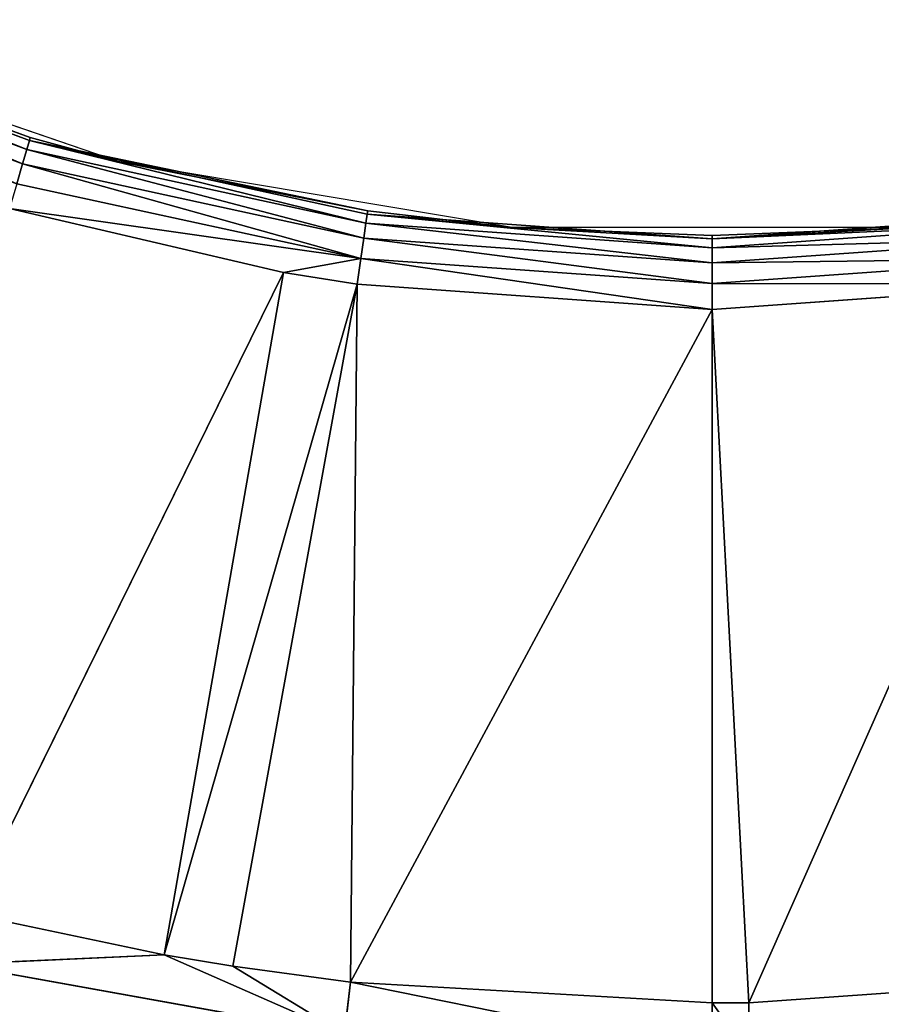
# Model space of a CAD drawing. Extents: x 0 to 605, y 0 to 400.
# Tile 293 of 656: x 297.85 to 303.55, y 183.77 to 190.28. Entities that reach past the tile are written whole.
import ezdxf

# ---------------------------------------------------------------- set-up
doc = ezdxf.new("R2010")
doc.units = 0
doc.header["$LTSCALE"] = 25.4
doc.layers.get('0').update_dxf_attribs({"linetype": 'CONTINUOUS'})

# ---------------------------------------------------------------- blocks, each defined once
blk = doc.blocks.new('ATLANTA610_-_S_STL')
at = {"color": 0}
for p, q in [((297.6921, 23.8574, 215.8443), (300.2664, 23.8655, 216.3062)), ((297.6921, 23.8574, 215.8443), (300.2664, 23.8655, 216.3062)), ((297.6921, 23.8574, 215.8443), (299.0753, 23.5004, 215.7812)), ((297.6921, 23.8574, 215.8443), (299.0753, 23.5004, 215.7812)), ((300.2664, 23.8655, 216.3062), (299.0753, 23.5004, 215.7812)), ((300.2664, 23.8655, 216.3062), (299.0753, 23.5004, 215.7812)), ((300.2664, 23.8655, 216.3062), (299.5294, 23.5017, 215.8565)), ((300.2664, 23.8655, 216.3062), (299.5294, 23.5017, 215.8565)), ((300.2664, 23.8655, 216.3062), (300.3069, 23.5036, 215.9617)), ((300.2664, 23.8655, 216.3062), (300.3069, 23.5036, 215.9617)), ((302.6974, 23.506, 216.0998), (302.6974, 23.8679, 216.4467)), ((302.6974, 23.506, 216.0998), (302.6974, 23.8679, 216.4467)), ((302.9443, 23.8679, 216.4452), (302.9403, 23.506, 216.0984)), ((302.9443, 23.8679, 216.4452), (302.9403, 23.506, 216.0984)), ((297.7754, 23.4956, 215.5076), (299.0753, 23.5004, 215.7812)), ((297.7754, 23.4956, 215.5076), (299.0753, 23.5004, 215.7812)), ((299.0753, 23.5004, 215.7812), (299.5294, 23.5017, 215.8565)), ((299.0753, 23.5004, 215.7812), (299.5294, 23.5017, 215.8565)), ((299.0753, 23.5004, 215.7812), (299.8626, 18.2168, 211.2704)), ((299.0753, 23.5004, 215.7812), (299.8626, 18.2168, 211.2704)), ((299.0753, 23.5004, 215.7812), (300.3509, 18.2168, 211.3481)), ((299.0753, 23.5004, 215.7812), (300.3509, 18.2168, 211.3481)), ((299.5294, 23.5017, 215.8565), (300.3069, 23.5036, 215.9617)), ((299.5294, 23.5017, 215.8565), (300.3069, 23.5036, 215.9617)), ((299.5294, 23.5017, 215.8565), (300.3509, 18.2168, 211.3481)), ((299.5294, 23.5017, 215.8565), (300.3509, 18.2168, 211.3481)), ((300.3069, 23.5036, 215.9617), (302.6974, 23.506, 216.0998)), ((300.3069, 23.5036, 215.9617), (302.6974, 23.506, 216.0998)), ((300.3509, 18.2168, 211.3481), (300.3069, 23.5036, 215.9617)), ((300.3069, 23.5036, 215.9617), (302.6974, 18.2168, 211.5159)), ((300.3069, 23.5036, 215.9617), (302.6974, 18.2168, 211.5159)), ((300.3509, 18.2168, 211.3481), (300.3069, 23.5036, 215.9617)), ((302.6974, 18.2168, 211.5159), (302.9403, 23.506, 216.0984)), ((302.6974, 23.506, 216.0998), (302.6974, 18.2168, 211.5159)), ((302.6974, 23.506, 216.0998), (302.6974, 18.2168, 211.5159)), ((302.6974, 23.506, 216.0998), (302.9403, 23.506, 216.0984)), ((302.6974, 18.2168, 211.5159), (302.9403, 23.506, 216.0984)), ((302.6974, 23.506, 216.0998), (302.9403, 23.506, 216.0984)), ((302.9403, 23.506, 216.0984), (305.044, 18.2168, 211.3481)), ((302.9403, 23.506, 216.0984), (305.044, 18.2168, 211.3481)), ((302.9403, 23.506, 216.0984), (305.3722, 23.503, 215.9267)), ((302.9403, 23.506, 216.0984), (305.3722, 23.503, 215.9267)), ((297.7754, 23.4956, 215.5076), (299.8626, 18.2168, 211.2704)), ((297.7754, 23.4956, 215.5076), (299.8626, 18.2168, 211.2704)), ((300.3752, 17.9884, 211.1787), (298.0521, 18.2168, 210.848)), ((298.0521, 18.2168, 210.848), (299.8626, 18.2168, 211.2704)), ((300.3752, 17.9884, 211.1787), (298.0521, 18.2168, 210.848)), ((298.0521, 18.2168, 210.848), (299.8626, 18.2168, 211.2704)), ((299.8626, 18.2168, 211.2704), (300.3509, 18.2168, 211.3481)), ((300.3752, 17.9884, 211.1787), (299.8626, 18.2168, 211.2704)), ((300.3752, 17.9884, 211.1787), (299.8626, 18.2168, 211.2704)), ((299.8626, 18.2168, 211.2704), (300.3509, 18.2168, 211.3481)), ((300.3509, 18.2168, 211.3481), (300.3752, 17.9884, 211.1787)), ((300.3509, 18.2168, 211.3481), (302.6974, 18.2168, 211.5159)), ((300.3509, 18.2168, 211.3481), (300.3752, 17.9884, 211.1787)), ((300.3509, 18.2168, 211.3481), (302.6974, 18.2168, 211.5159)), ((302.6974, 18.2168, 211.5159), (302.6974, 17.9884, 211.3448)), ((302.6974, 18.2168, 211.5159), (302.6974, 17.9884, 211.3448)), ((302.6974, 18.2168, 211.5159), (305.044, 18.2168, 211.3481)), ((302.6974, 18.2168, 211.5159), (305.044, 18.2168, 211.3481)), ((298.1003, 17.9884, 210.6839), (298.1388, 17.7379, 210.5526)), ((298.1003, 17.9884, 210.6839), (298.1388, 17.7379, 210.5526)), ((298.1003, 17.9884, 210.6839), (300.3752, 17.9884, 211.1787)), ((298.1003, 17.9884, 210.6839), (300.3752, 17.9884, 211.1787)), ((300.3752, 17.9884, 211.1787), (300.3947, 17.7379, 211.0433)), ((302.6974, 17.9884, 211.3448), (300.3752, 17.9884, 211.1787)), ((302.6974, 17.9884, 211.3448), (300.3752, 17.9884, 211.1787)), ((300.3752, 17.9884, 211.1787), (300.3947, 17.7379, 211.0433)), ((302.6974, 17.9884, 211.3448), (302.6974, 17.7379, 211.208)), ((302.6974, 17.9884, 211.3448), (302.6974, 17.7379, 211.208)), ((302.6974, 17.9884, 211.3448), (305.0197, 17.9884, 211.1787)), ((302.6974, 17.9884, 211.3448), (305.0197, 17.9884, 211.1787)), ((298.1388, 17.7379, 210.5526), (295.9757, 17.7379, 209.7458)), ((298.1388, 17.7379, 210.5526), (295.9757, 17.7379, 209.7458)), ((298.1388, 17.7379, 210.5526), (298.1669, 17.4705, 210.4569)), ((298.1388, 17.7379, 210.5526), (298.1669, 17.4705, 210.4569)), ((298.1388, 17.7379, 210.5526), (300.3947, 17.7379, 211.0433)), ((298.1388, 17.7379, 210.5526), (300.3947, 17.7379, 211.0433)), ((300.3947, 17.7379, 211.0433), (300.4089, 17.4705, 210.9446)), ((302.6974, 17.7379, 211.208), (300.3947, 17.7379, 211.0433)), ((302.6974, 17.7379, 211.208), (300.3947, 17.7379, 211.0433)), ((300.3947, 17.7379, 211.0433), (300.4089, 17.4705, 210.9446)), ((302.6974, 17.7379, 211.208), (302.6974, 17.4705, 211.1083)), ((302.6974, 17.7379, 211.208), (302.6974, 17.4705, 211.1083)), ((302.6974, 17.7379, 211.208), (305.0002, 17.7379, 211.0433)), ((302.6974, 17.7379, 211.208), (305.0002, 17.7379, 211.0433)), ((298.1669, 17.4705, 210.4569), (296.0172, 17.4705, 209.6551)), ((298.1669, 17.4705, 210.4569), (296.0172, 17.4705, 209.6551)), ((298.1669, 17.4705, 210.4569), (298.184, 17.1917, 210.3987)), ((298.1669, 17.4705, 210.4569), (298.184, 17.1917, 210.3987)), ((298.1669, 17.4705, 210.4569), (300.4089, 17.4705, 210.9446)), ((298.1669, 17.4705, 210.4569), (300.4089, 17.4705, 210.9446)), ((300.4089, 17.4705, 210.9446), (300.4175, 17.1917, 210.8846)), ((302.6974, 17.4705, 211.1083), (300.4089, 17.4705, 210.9446)), ((302.6974, 17.4705, 211.1083), (300.4089, 17.4705, 210.9446)), ((300.4089, 17.4705, 210.9446), (300.4175, 17.1917, 210.8846)), ((302.6974, 17.4705, 211.1083), (302.6974, 17.1917, 211.0476)), ((302.6974, 17.4705, 211.1083), (302.6974, 17.1917, 211.0476)), ((302.6974, 17.4705, 211.1083), (304.986, 17.4705, 210.9446)), ((302.6974, 17.4705, 211.1083), (304.986, 17.4705, 210.9446)), ((298.184, 17.1917, 210.3987), (296.0424, 17.1917, 209.5999)), ((298.1897, 16.907, 210.3792), (296.0424, 17.1917, 209.5999)), ((298.184, 17.1917, 210.3987), (296.0424, 17.1917, 209.5999)), ((298.1897, 16.907, 210.3792), (296.0424, 17.1917, 209.5999)), ((300.4204, 16.907, 210.8644), (298.184, 17.1917, 210.3987)), ((298.184, 17.1917, 210.3987), (300.4175, 17.1917, 210.8846)), ((298.184, 17.1917, 210.3987), (300.4175, 17.1917, 210.8846)), ((298.7697, 16.907, 210.5377), (298.184, 17.1917, 210.3987)), ((300.4204, 16.907, 210.8644), (298.184, 17.1917, 210.3987)), ((298.7697, 16.907, 210.5377), (298.184, 17.1917, 210.3987)), ((298.1897, 16.907, 210.3792), (298.184, 17.1917, 210.3987)), ((298.1897, 16.907, 210.3792), (298.184, 17.1917, 210.3987)), ((300.4204, 16.907, 210.8644), (300.4175, 17.1917, 210.8846)), ((300.4175, 17.1917, 210.8846), (301.3762, 16.907, 210.9726)), ((300.4204, 16.907, 210.8644), (300.4175, 17.1917, 210.8846)), ((302.6974, 17.1917, 211.0476), (300.4175, 17.1917, 210.8846)), ((302.6974, 17.1917, 211.0476), (300.4175, 17.1917, 210.8846)), ((300.4175, 17.1917, 210.8846), (301.3762, 16.907, 210.9726)), ((302.6974, 17.1917, 211.0476), (301.3762, 16.907, 210.9726)), ((302.6974, 17.1917, 211.0476), (301.3762, 16.907, 210.9726)), ((302.6974, 16.907, 211.0273), (302.6974, 17.1917, 211.0476)), ((302.6974, 17.1917, 211.0476), (304.0187, 16.907, 210.9726)), ((302.6974, 16.907, 211.0273), (302.6974, 17.1917, 211.0476)), ((302.6974, 17.1917, 211.0476), (304.0187, 16.907, 210.9726)), ((302.6974, 17.1917, 211.0476), (304.9774, 17.1917, 210.8846)), ((302.6974, 17.1917, 211.0476), (304.9774, 17.1917, 210.8846)), ((296.2703, 0.0661, 209.6796), (298.1897, 16.907, 210.3792)), ((296.2703, 0.0661, 209.6796), (298.1897, 16.907, 210.3792)), ((296.2703, 16.907, 209.6796), (298.1897, 16.907, 210.3792)), ((296.2703, 16.907, 209.6796), (298.1897, 16.907, 210.3792)), ((298.7697, 0.0661, 210.5377), (298.1897, 16.907, 210.3792)), ((298.1897, 16.907, 210.3792), (298.7697, 16.907, 210.5377)), ((298.7697, 0.0661, 210.5377), (298.1897, 16.907, 210.3792)), ((298.1897, 16.907, 210.3792), (298.7697, 16.907, 210.5377)), ((298.7697, 0.0661, 210.5377), (300.4204, 16.907, 210.8644)), ((298.7697, 0.0661, 210.5377), (300.4204, 16.907, 210.8644)), ((298.7697, 0.0661, 210.5377), (298.7697, 16.907, 210.5377)), ((298.7697, 16.907, 210.5377), (300.4204, 16.907, 210.8644)), ((298.7697, 0.0661, 210.5377), (298.7697, 16.907, 210.5377)), ((298.7697, 16.907, 210.5377), (300.4204, 16.907, 210.8644)), ((301.3762, 0.0661, 210.9726), (300.4204, 16.907, 210.8644)), ((300.4204, 16.907, 210.8644), (301.3762, 16.907, 210.9726)), ((301.3762, 0.0661, 210.9726), (300.4204, 16.907, 210.8644)), ((300.4204, 16.907, 210.8644), (301.3762, 16.907, 210.9726)), ((301.3762, 0.0661, 210.9726), (302.6974, 16.907, 211.0273)), ((301.3762, 0.0661, 210.9726), (302.6974, 16.907, 211.0273)), ((301.3762, 0.0661, 210.9726), (301.3762, 16.907, 210.9726)), ((301.3762, 16.907, 210.9726), (302.6974, 16.907, 211.0273)), ((301.3762, 0.0661, 210.9726), (301.3762, 16.907, 210.9726)), ((301.3762, 16.907, 210.9726), (302.6974, 16.907, 211.0273)), ((304.0187, 0.0661, 210.9726), (302.6974, 16.907, 211.0273)), ((302.6974, 16.907, 211.0273), (304.0187, 16.907, 210.9726)), ((304.0187, 0.0661, 210.9726), (302.6974, 16.907, 211.0273)), ((302.6974, 16.907, 211.0273), (304.0187, 16.907, 210.9726)), ((298.7697, 0.0661, 210.5377), (296.2703, 0.0661, 209.6796)), ((301.3762, 0.0661, 210.9726), (298.7697, 0.0661, 210.5377)), ((304.0187, 0.0661, 210.9726), (301.3762, 0.0661, 210.9726))]:
    blk.add_line(p, q, dxfattribs=at)
mesh = blk.add_polyface(dxfattribs=at)
corners = [(297.5943, 24.2033, 216.2407), (300.2664, 23.8655, 216.3062), (297.6921, 23.8574, 215.8443), (300.2189, 24.2114, 216.7117)]
mesh.append_faces([[corners[k] for k in face] for face in [(0, 1, 2), (1, 0, 3)]], dxfattribs={"vtx0": -1, "color": 0})
mesh = blk.add_polyface(dxfattribs=at)
corners = [(300.2664, 23.8655, 216.3062), (299.0753, 23.5004, 215.7812), (297.6921, 23.8574, 215.8443)]
mesh.append_faces([[corners[k] for k in face] for face in [(0, 1, 2)]], dxfattribs={"color": 0})
mesh = blk.add_polyface(dxfattribs=at)
corners = [(299.0753, 23.5004, 215.7812), (297.7754, 23.4956, 215.5076), (297.6921, 23.8574, 215.8443)]
mesh.append_faces([[corners[k] for k in face] for face in [(0, 1, 2)]], dxfattribs={"color": 0})
mesh = blk.add_polyface(dxfattribs=at)
corners = [(300.2664, 23.8655, 216.3062), (299.5294, 23.5017, 215.8565), (299.0753, 23.5004, 215.7812)]
mesh.append_faces([[corners[k] for k in face] for face in [(0, 1, 2)]], dxfattribs={"color": 0})
mesh = blk.add_polyface(dxfattribs=at)
corners = [(300.3069, 23.5036, 215.9617), (299.5294, 23.5017, 215.8565), (300.2664, 23.8655, 216.3062)]
mesh.append_faces([[corners[k] for k in face] for face in [(0, 1, 2)]], dxfattribs={"color": 0})
mesh = blk.add_polyface(dxfattribs=at)
corners = [(302.6974, 23.8679, 216.4467), (300.3069, 23.5036, 215.9617), (300.2664, 23.8655, 216.3062), (302.6974, 23.506, 216.0998)]
mesh.append_faces([[corners[k] for k in face] for face in [(0, 1, 2), (1, 0, 3)]], dxfattribs={"vtx0": -1, "color": 0})
mesh = blk.add_polyface(dxfattribs=at)
corners = [(302.9443, 23.8679, 216.4452), (302.6974, 23.506, 216.0998), (302.6974, 23.8679, 216.4467), (302.9403, 23.506, 216.0984)]
mesh.append_faces([[corners[k] for k in face] for face in [(0, 1, 2), (1, 0, 3)]], dxfattribs={"vtx0": -1, "color": 0})
mesh = blk.add_polyface(dxfattribs=at)
corners = [(302.9443, 23.8679, 216.4452), (305.3722, 23.503, 215.9267), (302.9403, 23.506, 216.0984), (305.4175, 23.8648, 216.2706)]
mesh.append_faces([[corners[k] for k in face] for face in [(0, 1, 2), (1, 0, 3)]], dxfattribs={"vtx0": -1, "color": 0})
mesh = blk.add_polyface(dxfattribs=at)
corners = [(299.8626, 18.2168, 211.2704), (297.7754, 23.4956, 215.5076), (299.0753, 23.5004, 215.7812)]
mesh.append_faces([[corners[k] for k in face] for face in [(0, 1, 2)]], dxfattribs={"color": 0})
mesh = blk.add_polyface(dxfattribs=at)
corners = [(300.3509, 18.2168, 211.3481), (299.0753, 23.5004, 215.7812), (299.5294, 23.5017, 215.8565)]
mesh.append_faces([[corners[k] for k in face] for face in [(0, 1, 2)]], dxfattribs={"color": 0})
mesh = blk.add_polyface(dxfattribs=at)
corners = [(300.3509, 18.2168, 211.3481), (299.8626, 18.2168, 211.2704), (299.0753, 23.5004, 215.7812)]
mesh.append_faces([[corners[k] for k in face] for face in [(0, 1, 2)]], dxfattribs={"color": 0})
mesh = blk.add_polyface(dxfattribs=at)
corners = [(300.3509, 18.2168, 211.3481), (299.5294, 23.5017, 215.8565), (300.3069, 23.5036, 215.9617)]
mesh.append_faces([[corners[k] for k in face] for face in [(0, 1, 2)]], dxfattribs={"color": 0})
mesh = blk.add_polyface(dxfattribs=at)
corners = [(302.6974, 18.2168, 211.5159), (300.3069, 23.5036, 215.9617), (302.6974, 23.506, 216.0998)]
mesh.append_faces([[corners[k] for k in face] for face in [(0, 1, 2)]], dxfattribs={"color": 0})
mesh = blk.add_polyface(dxfattribs=at)
corners = [(302.6974, 18.2168, 211.5159), (300.3509, 18.2168, 211.3481), (300.3069, 23.5036, 215.9617)]
mesh.append_faces([[corners[k] for k in face] for face in [(0, 1, 2)]], dxfattribs={"color": 0})
mesh = blk.add_polyface(dxfattribs=at)
corners = [(305.044, 18.2168, 211.3481), (302.6974, 18.2168, 211.5159), (302.9403, 23.506, 216.0984)]
mesh.append_faces([[corners[k] for k in face] for face in [(0, 1, 2)]], dxfattribs={"color": 0})
mesh = blk.add_polyface(dxfattribs=at)
corners = [(302.9403, 23.506, 216.0984), (302.6974, 18.2168, 211.5159), (302.6974, 23.506, 216.0998)]
mesh.append_faces([[corners[k] for k in face] for face in [(0, 1, 2)]], dxfattribs={"color": 0})
mesh = blk.add_polyface(dxfattribs=at)
corners = [(305.3722, 23.503, 215.9267), (305.044, 18.2168, 211.3481), (302.9403, 23.506, 216.0984)]
mesh.append_faces([[corners[k] for k in face] for face in [(0, 1, 2)]], dxfattribs={"color": 0})
mesh = blk.add_polyface(dxfattribs=at)
corners = [(299.8626, 18.2168, 211.2704), (298.0521, 18.2168, 210.848), (297.7754, 23.4956, 215.5076)]
mesh.append_faces([[corners[k] for k in face] for face in [(0, 1, 2)]], dxfattribs={"color": 0})
mesh = blk.add_polyface(dxfattribs=at)
corners = [(300.3752, 17.9884, 211.1787), (298.0521, 18.2168, 210.848), (299.8626, 18.2168, 211.2704)]
mesh.append_faces([[corners[k] for k in face] for face in [(0, 1, 2)]], dxfattribs={"color": 0})
mesh = blk.add_polyface(dxfattribs=at)
corners = [(300.3752, 17.9884, 211.1787), (298.1003, 17.9884, 210.6839), (298.0521, 18.2168, 210.848)]
mesh.append_faces([[corners[k] for k in face] for face in [(0, 1, 2)]], dxfattribs={"color": 0})
mesh = blk.add_polyface(dxfattribs=at)
corners = [(300.3752, 17.9884, 211.1787), (299.8626, 18.2168, 211.2704), (300.3509, 18.2168, 211.3481)]
mesh.append_faces([[corners[k] for k in face] for face in [(0, 1, 2)]], dxfattribs={"color": 0})
mesh = blk.add_polyface(dxfattribs=at)
corners = [(302.6974, 18.2168, 211.5159), (300.3752, 17.9884, 211.1787), (300.3509, 18.2168, 211.3481), (302.6974, 17.9884, 211.3448)]
mesh.append_faces([[corners[k] for k in face] for face in [(0, 1, 2), (1, 0, 3)]], dxfattribs={"vtx0": -1, "color": 0})
mesh = blk.add_polyface(dxfattribs=at)
corners = [(305.044, 18.2168, 211.3481), (302.6974, 17.9884, 211.3448), (302.6974, 18.2168, 211.5159), (305.0197, 17.9884, 211.1787)]
mesh.append_faces([[corners[k] for k in face] for face in [(0, 1, 2), (1, 0, 3)]], dxfattribs={"vtx0": -1, "color": 0})
mesh = blk.add_polyface(dxfattribs=at)
corners = [(298.1003, 17.9884, 210.6839), (295.9757, 17.7379, 209.7458), (295.9189, 17.9884, 209.8702), (298.1388, 17.7379, 210.5526)]
mesh.append_faces([[corners[k] for k in face] for face in [(0, 1, 2), (1, 0, 3)]], dxfattribs={"vtx0": -1, "color": 0})
mesh = blk.add_polyface(dxfattribs=at)
corners = [(300.3752, 17.9884, 211.1787), (298.1388, 17.7379, 210.5526), (298.1003, 17.9884, 210.6839), (300.3947, 17.7379, 211.0433)]
mesh.append_faces([[corners[k] for k in face] for face in [(0, 1, 2), (1, 0, 3)]], dxfattribs={"vtx0": -1, "color": 0})
mesh = blk.add_polyface(dxfattribs=at)
corners = [(302.6974, 17.9884, 211.3448), (300.3947, 17.7379, 211.0433), (300.3752, 17.9884, 211.1787), (302.6974, 17.7379, 211.208)]
mesh.append_faces([[corners[k] for k in face] for face in [(0, 1, 2), (1, 0, 3)]], dxfattribs={"vtx0": -1, "color": 0})
mesh = blk.add_polyface(dxfattribs=at)
corners = [(305.0197, 17.9884, 211.1787), (302.6974, 17.7379, 211.208), (302.6974, 17.9884, 211.3448), (305.0002, 17.7379, 211.0433)]
mesh.append_faces([[corners[k] for k in face] for face in [(0, 1, 2), (1, 0, 3)]], dxfattribs={"vtx0": -1, "color": 0})
mesh = blk.add_polyface(dxfattribs=at)
corners = [(298.1388, 17.7379, 210.5526), (296.0172, 17.4705, 209.6551), (295.9757, 17.7379, 209.7458), (298.1669, 17.4705, 210.4569)]
mesh.append_faces([[corners[k] for k in face] for face in [(0, 1, 2), (1, 0, 3)]], dxfattribs={"vtx0": -1, "color": 0})
mesh = blk.add_polyface(dxfattribs=at)
corners = [(300.3947, 17.7379, 211.0433), (298.1669, 17.4705, 210.4569), (298.1388, 17.7379, 210.5526), (300.4089, 17.4705, 210.9446)]
mesh.append_faces([[corners[k] for k in face] for face in [(0, 1, 2), (1, 0, 3)]], dxfattribs={"vtx0": -1, "color": 0})
mesh = blk.add_polyface(dxfattribs=at)
corners = [(302.6974, 17.7379, 211.208), (300.4089, 17.4705, 210.9446), (300.3947, 17.7379, 211.0433), (302.6974, 17.4705, 211.1083)]
mesh.append_faces([[corners[k] for k in face] for face in [(0, 1, 2), (1, 0, 3)]], dxfattribs={"vtx0": -1, "color": 0})
mesh = blk.add_polyface(dxfattribs=at)
corners = [(305.0002, 17.7379, 211.0433), (302.6974, 17.4705, 211.1083), (302.6974, 17.7379, 211.208), (304.986, 17.4705, 210.9446)]
mesh.append_faces([[corners[k] for k in face] for face in [(0, 1, 2), (1, 0, 3)]], dxfattribs={"vtx0": -1, "color": 0})
mesh = blk.add_polyface(dxfattribs=at)
corners = [(298.1669, 17.4705, 210.4569), (296.0424, 17.1917, 209.5999), (296.0172, 17.4705, 209.6551), (298.184, 17.1917, 210.3987)]
mesh.append_faces([[corners[k] for k in face] for face in [(0, 1, 2), (1, 0, 3)]], dxfattribs={"vtx0": -1, "color": 0})
mesh = blk.add_polyface(dxfattribs=at)
corners = [(300.4089, 17.4705, 210.9446), (298.184, 17.1917, 210.3987), (298.1669, 17.4705, 210.4569), (300.4175, 17.1917, 210.8846)]
mesh.append_faces([[corners[k] for k in face] for face in [(0, 1, 2), (1, 0, 3)]], dxfattribs={"vtx0": -1, "color": 0})
mesh = blk.add_polyface(dxfattribs=at)
corners = [(302.6974, 17.4705, 211.1083), (300.4175, 17.1917, 210.8846), (300.4089, 17.4705, 210.9446), (302.6974, 17.1917, 211.0476)]
mesh.append_faces([[corners[k] for k in face] for face in [(0, 1, 2), (1, 0, 3)]], dxfattribs={"vtx0": -1, "color": 0})
mesh = blk.add_polyface(dxfattribs=at)
corners = [(304.986, 17.4705, 210.9446), (302.6974, 17.1917, 211.0476), (302.6974, 17.4705, 211.1083), (304.9774, 17.1917, 210.8846)]
mesh.append_faces([[corners[k] for k in face] for face in [(0, 1, 2), (1, 0, 3)]], dxfattribs={"vtx0": -1, "color": 0})
mesh = blk.add_polyface(dxfattribs=at)
corners = [(298.1897, 16.907, 210.3792), (296.0424, 17.1917, 209.5999), (298.184, 17.1917, 210.3987)]
mesh.append_faces([[corners[k] for k in face] for face in [(0, 1, 2)]], dxfattribs={"color": 0})
mesh = blk.add_polyface(dxfattribs=at)
corners = [(298.1897, 16.907, 210.3792), (296.2703, 16.907, 209.6796), (296.0424, 17.1917, 209.5999)]
mesh.append_faces([[corners[k] for k in face] for face in [(0, 1, 2)]], dxfattribs={"color": 0})
mesh = blk.add_polyface(dxfattribs=at)
corners = [(300.4204, 16.907, 210.8644), (298.184, 17.1917, 210.3987), (300.4175, 17.1917, 210.8846)]
mesh.append_faces([[corners[k] for k in face] for face in [(0, 1, 2)]], dxfattribs={"color": 0})
mesh = blk.add_polyface(dxfattribs=at)
corners = [(300.4204, 16.907, 210.8644), (298.7697, 16.907, 210.5377), (298.184, 17.1917, 210.3987)]
mesh.append_faces([[corners[k] for k in face] for face in [(0, 1, 2)]], dxfattribs={"color": 0})
mesh = blk.add_polyface(dxfattribs=at)
corners = [(298.7697, 16.907, 210.5377), (298.1897, 16.907, 210.3792), (298.184, 17.1917, 210.3987)]
mesh.append_faces([[corners[k] for k in face] for face in [(0, 1, 2)]], dxfattribs={"color": 0})
mesh = blk.add_polyface(dxfattribs=at)
corners = [(301.3762, 16.907, 210.9726), (300.4204, 16.907, 210.8644), (300.4175, 17.1917, 210.8846)]
mesh.append_faces([[corners[k] for k in face] for face in [(0, 1, 2)]], dxfattribs={"color": 0})
mesh = blk.add_polyface(dxfattribs=at)
corners = [(302.6974, 17.1917, 211.0476), (301.3762, 16.907, 210.9726), (300.4175, 17.1917, 210.8846)]
mesh.append_faces([[corners[k] for k in face] for face in [(0, 1, 2)]], dxfattribs={"color": 0})
mesh = blk.add_polyface(dxfattribs=at)
corners = [(302.6974, 16.907, 211.0273), (301.3762, 16.907, 210.9726), (302.6974, 17.1917, 211.0476)]
mesh.append_faces([[corners[k] for k in face] for face in [(0, 1, 2)]], dxfattribs={"color": 0})
mesh = blk.add_polyface(dxfattribs=at)
corners = [(304.0187, 16.907, 210.9726), (302.6974, 16.907, 211.0273), (302.6974, 17.1917, 211.0476)]
mesh.append_faces([[corners[k] for k in face] for face in [(0, 1, 2)]], dxfattribs={"color": 0})
mesh = blk.add_polyface(dxfattribs=at)
corners = [(304.9774, 17.1917, 210.8846), (304.0187, 16.907, 210.9726), (302.6974, 17.1917, 211.0476)]
mesh.append_faces([[corners[k] for k in face] for face in [(0, 1, 2)]], dxfattribs={"color": 0})
mesh = blk.add_polyface(dxfattribs=at)
corners = [(298.7697, 0.0661, 210.5377), (296.2703, 0.0661, 209.6796), (298.1897, 16.907, 210.3792)]
mesh.append_faces([[corners[k] for k in face] for face in [(0, 1, 2)]], dxfattribs={"color": 0})
mesh = blk.add_polyface(dxfattribs=at)
corners = [(298.1897, 16.907, 210.3792), (296.2703, 0.0661, 209.6796), (296.2703, 16.907, 209.6796)]
mesh.append_faces([[corners[k] for k in face] for face in [(0, 1, 2)]], dxfattribs={"color": 0})
mesh = blk.add_polyface(dxfattribs=at)
corners = [(298.7697, 0.0661, 210.5377), (298.1897, 16.907, 210.3792), (298.7697, 16.907, 210.5377)]
mesh.append_faces([[corners[k] for k in face] for face in [(0, 1, 2)]], dxfattribs={"color": 0})
mesh = blk.add_polyface(dxfattribs=at)
corners = [(301.3762, 0.0661, 210.9726), (298.7697, 0.0661, 210.5377), (300.4204, 16.907, 210.8644)]
mesh.append_faces([[corners[k] for k in face] for face in [(0, 1, 2)]], dxfattribs={"color": 0})
mesh = blk.add_polyface(dxfattribs=at)
corners = [(300.4204, 16.907, 210.8644), (298.7697, 0.0661, 210.5377), (298.7697, 16.907, 210.5377)]
mesh.append_faces([[corners[k] for k in face] for face in [(0, 1, 2)]], dxfattribs={"color": 0})
mesh = blk.add_polyface(dxfattribs=at)
corners = [(301.3762, 0.0661, 210.9726), (300.4204, 16.907, 210.8644), (301.3762, 16.907, 210.9726)]
mesh.append_faces([[corners[k] for k in face] for face in [(0, 1, 2)]], dxfattribs={"color": 0})
mesh = blk.add_polyface(dxfattribs=at)
corners = [(304.0187, 0.0661, 210.9726), (301.3762, 0.0661, 210.9726), (302.6974, 16.907, 211.0273)]
mesh.append_faces([[corners[k] for k in face] for face in [(0, 1, 2)]], dxfattribs={"color": 0})
mesh = blk.add_polyface(dxfattribs=at)
corners = [(302.6974, 16.907, 211.0273), (301.3762, 0.0661, 210.9726), (301.3762, 16.907, 210.9726)]
mesh.append_faces([[corners[k] for k in face] for face in [(0, 1, 2)]], dxfattribs={"color": 0})
mesh = blk.add_polyface(dxfattribs=at)
corners = [(304.0187, 0.0661, 210.9726), (302.6974, 16.907, 211.0273), (304.0187, 16.907, 210.9726)]
mesh.append_faces([[corners[k] for k in face] for face in [(0, 1, 2)]], dxfattribs={"color": 0})

msp = doc.modelspace()

# ---------------------------------------------------------------- block references
at = {"color": 254, "extrusion": (0, -1, 5.55112e-17)}
msp.add_blockref('ATLANTA610_-_S_STL', (-0.2686, -0.0661, -399.8831), dxfattribs=at)

doc.saveas('drawing.dxf')
